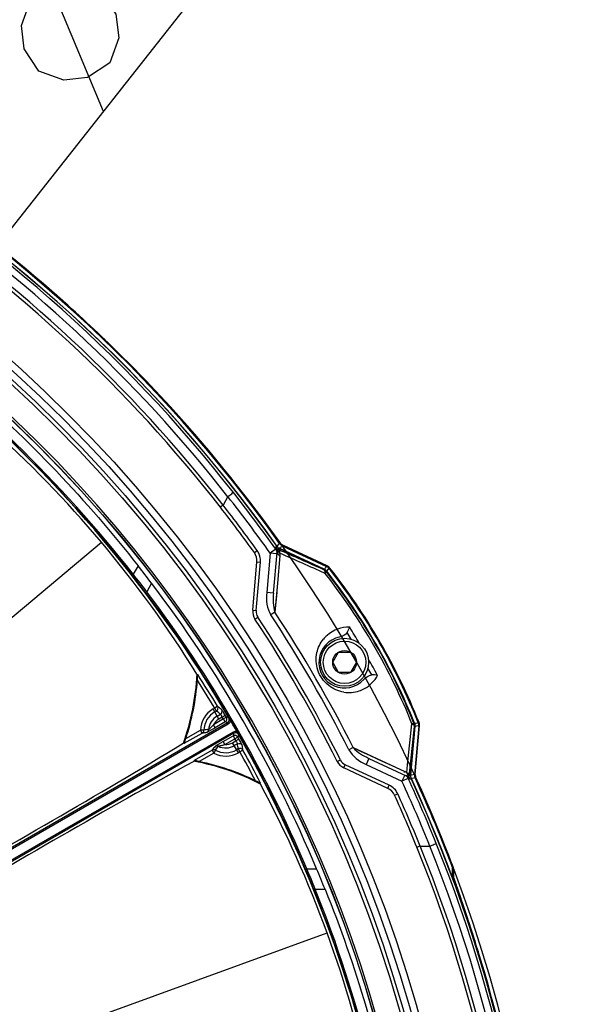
# Model space of a CAD drawing. Header units: millimetres. Extents: x 0 to 420, y -341 to 792.
# Tile 323 of 325: x 386 to 400, y 234 to 259. Entities that reach past the tile are written whole.
import ezdxf

# ---------------------------------------------------------------- set-up
doc = ezdxf.new("R2010")
doc.units = ezdxf.units.MM
doc.header["$LTSCALE"] = 23.1
doc.layers.get('0').update_dxf_attribs({"linetype": 'CONTINUOUS'})
doc.layers.add('DIM_PILOTEES', color=7, linetype='CONTINUOUS')
doc.styles.get("Standard").update_dxf_attribs({"font": 'txt', "width": 0.7})
doc.styles.add('TEXTSTYLE_4', font='txt')
doc.dimstyles.new('DIMSTYLE_3', dxfattribs={"dimtxt": 2.5, "dimasz": 3.5, "dimexe": 2, "dimexo": 0, "dimtad": 1, "dimdec": 0, "dimlfac": 5.882353, "dimdsep": 46, "dimtxsty": 'Standard', "dimblk": '_FILLED', "dimblk1": '_FILLED', "dimblk2": '_FILLED', "dimcen": 0.09, "dimazin": 2, "dimtp": 0.8, "dimtm": 0.8, "dimtfac": 1, "dimtdec": 0, "dimtofl": 0, "dimtmove": 0, "dimatfit": 3, "dimldrblk": '_FILLED', "dimfxl": 0, "dimtolj": 1, "dimarcsym": 0})
doc.dimstyles.new('DIMSTYLE_5', dxfattribs={"dimtxt": 2.5, "dimasz": 3.5, "dimexe": 2, "dimexo": 0, "dimtad": 1, "dimdec": 0, "dimlfac": 5.882353, "dimdsep": 46, "dimtxsty": 'Standard', "dimblk": '_FILLED', "dimblk1": '_FILLED', "dimblk2": '_FILLED', "dimcen": 0.09, "dimazin": 2, "dimtp": 0.8, "dimtm": 0.8, "dimtfac": 1, "dimtdec": 0, "dimtmove": 0, "dimatfit": 2, "dimldrblk": '_FILLED', "dimfxl": 0, "dimtolj": 1, "dimarcsym": 0})

# ---------------------------------------------------------------- blocks, each defined once
blk = doc.blocks.new('_FILLED')
at = {"color": 0, "linetype": 'ByBlock'}
blk.add_solid([(0, 0), (-1, 0.1429), (-1, -0.1429)], dxfattribs=at)
blk = doc.blocks.new('*D9')
at = {"layer": 'DIM_PILOTEES', "color": 2, "linetype": 'Continuous'}
for p, q in [((322.755, 216.718), (322.755, 271.478)), ((404.884, 216.276), (404.884, 271.478)), ((322.755, 269.478), (363.82, 269.478)), ((404.884, 269.478), (363.82, 269.478))]:
    blk.add_line(p, q, dxfattribs=at)
at = {"layer": 'DIM_PILOTEES', "color": 2, "linetype": 'Continuous', "xscale": 3.5, "yscale": 3.5, "zscale": 3.5, "rotation": 180}
blk.add_blockref('_FILLED', (322.755, 269.478), dxfattribs=at)
at = {"layer": 'DIM_PILOTEES', "color": 2, "linetype": 'Continuous', "xscale": 3.5, "yscale": 3.5, "zscale": 3.5}
blk.add_blockref('_FILLED', (404.884, 269.478), dxfattribs=at)
at = {"layer": 'DIM_PILOTEES', "color": 2, "linetype": 'Continuous', "insert": (363.82, 272.603), "char_height": 2.5, "width": 8.57143, "attachment_point": 2, "line_spacing_factor": 0.9}
blk.add_mtext('{\\ftxt;\\W0.0001;\\H0.0001;\\~}{\\ftxt;\\W2.2857142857;\\H2.5; }{\\ftxt;\\W0.0001;\\H0.0001;\\~}', dxfattribs=at)
blk = doc.blocks.new('*D10')
at = {"layer": 'DIM_PILOTEES', "color": 2, "linetype": 'Continuous'}
for p, q in [((363.805, 225.178), (394.111, 263.644)), ((385.898, 253.221), (363.805, 225.178)), ((341.711, 197.135), (363.805, 225.178))]:
    blk.add_line(p, q, dxfattribs=at)
at = {"layer": 'DIM_PILOTEES', "color": 2, "linetype": 'Continuous', "xscale": 3.5, "yscale": 3.5, "zscale": 3.5}
for p, rotation in [((385.898, 253.221), 51.7666965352), ((341.711, 197.135), 231.7666965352)]:
    blk.add_blockref('_FILLED', p, dxfattribs=dict(at, rotation=rotation))
at = {"layer": 'DIM_PILOTEES', "color": 2, "linetype": 'Continuous', "insert": (385.947, 258.331), "char_height": 2.5, "width": 13.83929, "attachment_point": 1, "rotation": 51.7667, "line_spacing_factor": 0.9, "style": 'TEXTSTYLE_4'}
blk.add_mtext('{\\ftxt;\\W0.0001;\\H0.0001;\\~}{\\ftxt;\\W1.3333333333;\\H2.5; }{\\ftxt;\\W0.0001;\\H0.0001;\\~}{\\ftxt;\\W0.0001;\\H0.0001;\\~}{\\ftxt;\\W2.3571428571;\\H2.5; }{\\ftxt;\\W0.0001;\\H0.0001;\\~}', dxfattribs=at)

msp = doc.modelspace()

# ---------------------------------------------------------------- linework, layer by layer
at = {"color": 7, "linetype": 'Continuous'}
for p, q in [((391.6105, 247.0077), (391.49, 246.7988)), ((381.4546, 239.9879), (388.4755, 245.8791)), ((392.879, 245.8339), (392.8897, 245.8469)), ((392.8868, 245.851), (392.9026, 245.8622)), ((392.2676, 245.6197), (392.3366, 245.6693)), ((392.6563, 245.6069), (392.5707, 244.6277)), ((392.6913, 245.6322), (392.6563, 245.6069)), ((392.8257, 245.5921), (392.6563, 245.6069)), ((392.795, 245.7051), (392.6913, 245.6322)), ((392.74, 244.6128), (392.8287, 245.6265)), ((392.7972, 245.731), (392.7986, 245.7366)), ((392.8214, 245.765), (392.8261, 245.7706)), ((392.8261, 245.7706), (392.8276, 245.7724)), ((392.839, 245.786), (392.879, 245.8339)), ((392.8721, 245.6901), (392.8943, 245.7167)), ((393.9942, 245.2038), (392.8943, 245.7167)), ((393.9961, 245.2062), (392.8963, 245.7191)), ((392.9057, 245.7303), (392.9251, 245.7537)), ((392.9457, 245.7783), (392.9565, 245.7912)), ((392.9565, 245.7912), (394.0541, 245.2794)), ((394.0665, 245.295), (392.9693, 245.8066)), ((392.2252, 244.1898), (392.3303, 245.3911)), ((392.3099, 244.1823), (392.415, 245.3837)), ((392.3303, 245.3911), (392.415, 245.3837)), ((392.8999, 245.543), (392.8392, 244.8622)), ((389.3875, 245.2928), (389.266, 245.0824)), ((393.9871, 245.1948), (393.9942, 245.2038)), ((394.0438, 245.2663), (394.0541, 245.2794)), ((394.0489, 245.1457), (394.0561, 245.1548)), ((394.058, 245.1571), (394.1159, 245.2304)), ((394.113, 245.2341), (394.1282, 245.2461)), ((389.5719, 244.6306), (389.599, 244.651)), ((389.7204, 244.8612), (389.599, 244.651)), ((392.74, 244.6128), (392.5707, 244.6277)), ((392.8392, 244.8622), (392.7751, 244.1433)), ((392.2252, 244.1898), (392.3099, 244.1823)), ((392.7751, 244.1433), (392.6749, 244.0777)), ((392.2801, 243.9728), (392.3511, 244.0197)), ((394.2065, 242.9003), (394.3537, 243.1553)), ((394.3537, 243.1553), (394.6481, 243.1553)), ((394.6481, 243.1553), (394.7954, 242.9003)), ((394.3537, 242.6453), (394.2065, 242.9003)), ((394.7954, 242.9003), (394.6481, 242.6453)), ((390.8504, 242.5933), (390.855, 242.5945)), ((390.855, 242.5945), (390.8644, 242.597)), ((394.6481, 242.6453), (394.3537, 242.6453)), ((391.2432, 241.7428), (391.2827, 241.7656)), ((391.3871, 241.4936), (391.2432, 241.7428)), ((391.3554, 241.8095), (391.2827, 241.7656)), ((391.325, 241.6922), (391.2827, 241.7656)), ((391.4995, 241.4947), (391.2542, 241.3531)), ((391.2856, 241.6695), (391.325, 241.6922)), ((391.3448, 241.5669), (391.4229, 241.612)), ((391.4714, 241.5422), (391.3871, 241.4936)), ((391.4714, 241.5422), (391.5445, 241.5855)), ((391.5727, 241.5378), (391.4995, 241.4947)), ((391.5419, 241.4211), (391.4995, 241.4947)), ((391.6347, 241.5214), (391.5727, 241.5378)), ((383.6893, 236.8353), (391.6039, 241.4048)), ((383.7063, 236.8058), (391.6209, 241.3753)), ((390.5685, 241.0119), (390.9303, 241.2208)), ((391.015, 241.2181), (390.9303, 241.2208)), ((390.9728, 241.1473), (390.9303, 241.2208)), ((391.2967, 241.2795), (391.2542, 241.3531)), ((391.5419, 241.4211), (391.2967, 241.2795)), ((391.6039, 241.4048), (391.5419, 241.4211)), ((391.6039, 241.4048), (391.6209, 241.3753)), ((396.0625, 240.3581), (396.1689, 241.3765)), ((396.1233, 240.2915), (396.2311, 241.3081)), ((396.1367, 240.1008), (396.2425, 241.3098)), ((396.1397, 240.1013), (396.2455, 241.3102)), ((396.2195, 241.3862), (396.2309, 241.3879)), ((396.2311, 241.3081), (396.2425, 241.3098)), ((396.3379, 241.3238), (396.2323, 240.1174)), ((396.2339, 241.3883), (396.3264, 241.4018)), ((396.252, 240.1207), (396.3575, 241.3267)), ((396.3214, 241.3214), (396.3379, 241.3238)), ((396.3281, 241.3974), (396.346, 241.4046)), ((391.7402, 241.1686), (383.8256, 236.5991)), ((391.7572, 241.1392), (383.8426, 236.5697)), ((390.5302, 240.8917), (390.9728, 241.1473)), ((391.4951, 240.9358), (391.7404, 241.0774)), ((391.5376, 240.8622), (391.7829, 241.0038)), ((391.7572, 241.1392), (391.7402, 241.1686)), ((391.7572, 241.1392), (391.7404, 241.0774)), ((391.7404, 241.0774), (391.7829, 241.0038)), ((391.8568, 241.0456), (391.7829, 241.0038)), ((391.884, 240.9974), (391.81, 240.9557)), ((391.8736, 241.1076), (391.8568, 241.0456)), ((390.5188, 240.9011), (390.5036, 240.8923)), ((390.5302, 240.8917), (390.5188, 240.9011)), ((391.2187, 240.7214), (390.776, 240.4659)), ((391.2187, 240.7214), (391.2612, 240.6478)), ((391.3011, 240.7225), (391.2612, 240.6478)), ((391.5376, 240.8622), (391.4951, 240.9358)), ((391.7257, 240.907), (391.81, 240.9557)), ((391.8696, 240.6578), (391.7257, 240.907)), ((391.8462, 240.8788), (391.7681, 240.8337)), ((391.8668, 240.7539), (391.8273, 240.7312)), ((391.8668, 240.7539), (391.9091, 240.6806)), ((391.9835, 240.7216), (391.9091, 240.6806)), ((394.7145, 240.7842), (394.6076, 240.7302)), ((394.7145, 240.7842), (395.9891, 240.1924)), ((391.2612, 240.6478), (390.8993, 240.4389)), ((391.9091, 240.6806), (391.8696, 240.6578)), ((394.3193, 240.4408), (394.3954, 240.4788)), ((395.1036, 240.5191), (395.0317, 240.365)), ((395.1036, 240.5191), (396.0258, 240.089)), ((395.3262, 240.5002), (395.7616, 240.2982)), ((390.7633, 240.4426), (390.7785, 240.4513)), ((390.7785, 240.4513), (390.776, 240.4659)), ((394.4797, 240.2847), (394.5157, 240.3618)), ((395.5726, 239.7751), (394.4797, 240.2847)), ((395.6086, 239.8522), (394.5157, 240.3618)), ((395.0317, 240.365), (395.9226, 239.9496)), ((395.7616, 240.2982), (395.9891, 240.1924)), ((396.0421, 240.1621), (396.0625, 240.3581)), ((396.1026, 240.0949), (396.1233, 240.2915)), ((395.9945, 240.1036), (395.9226, 239.9496)), ((396.077, 240.0205), (395.9226, 239.9496)), ((396.0425, 240.1619), (396.1009, 240.0333)), ((396.111, 240.0963), (396.1026, 240.0949)), ((396.1064, 240.0073), (396.1125, 240.0048)), ((396.1367, 240.1008), (396.111, 240.0963)), ((396.2323, 240.1174), (396.1562, 240.1042)), ((396.2471, 240.0317), (396.1711, 240.0185)), ((396.2492, 240.0271), (396.2668, 240.0352)), ((392.42, 239.9026), (392.4097, 239.8924)), ((395.5726, 239.7751), (395.6086, 239.8522)), ((395.7393, 239.6065), (395.8167, 239.6415)), ((396.3716, 238.3435), (396.6128, 238.3435)), ((397.1765, 237.7809), (397.1763, 237.8065)), ((397.1765, 237.7809), (397.1763, 237.8065)), ((393.5349, 237.7665), (393.5661, 237.7798)), ((393.5661, 237.7798), (393.8089, 237.7798)), ((397.1767, 237.7303), (397.1765, 237.7809)), ((397.1767, 237.7303), (397.1765, 237.7809)), ((397.1771, 237.6544), (397.1767, 237.7303)), ((397.1774, 237.6515), (397.1771, 237.6544)), ((397.2096, 237.5482), (397.2096, 237.7181)), ((397.2622, 237.3923), (397.2444, 237.4445)), ((397.3013, 237.2769), (397.2603, 237.3966)), ((397.3687, 237.0814), (397.2622, 237.3923)), ((393.7733, 237.2757), (394.0161, 237.2757)), ((397.3402, 237.1634), (397.3013, 237.2769)), ((397.4048, 236.9753), (397.3687, 237.0814)), ((397.4301, 236.9007), (397.4048, 236.9753)), ((397.4569, 236.8215), (397.4301, 236.9007)), ((385.4555, 233.0581), (394.0679, 236.1927)), ((397.8673, 235.5427), (397.8675, 235.5427))]:
    msp.add_line(p, q, dxfattribs=at)
for points in [[(392.8146, 245.7286), (392.8116, 245.7315), (392.809, 245.7343), (392.8065, 245.737), (392.8039, 245.7398), (392.8014, 245.7426), (392.7994, 245.7449), (392.7973, 245.7474), (392.7938, 245.7515), (392.79, 245.7557), (392.7866, 245.7594)], [(392.868, 245.6921), (392.8617, 245.6951), (392.8552, 245.6985), (392.8492, 245.7019), (392.8437, 245.7054), (392.8385, 245.7089), (392.8337, 245.7123), (392.8293, 245.7158), (392.8252, 245.7191), (392.8214, 245.7224), (392.8178, 245.7255), (392.8146, 245.7286)], [(392.8184, 244.6289), (392.7971, 244.3889), (392.7751, 244.1433)], [(394.7145, 240.7842), (394.9136, 240.6917), (395.1177, 240.597), (395.3262, 240.5002)], [(396.1108, 240.0096), (396.1106, 240.0096), (396.1108, 240.0088), (396.1115, 240.0072), (396.1125, 240.0048)], [(397.2444, 237.4445), (397.2283, 237.4921), (397.221, 237.5138), (397.2143, 237.5339), (397.2083, 237.5522), (397.2032, 237.5681), (397.199, 237.5813), (397.1962, 237.5903), (397.1958, 237.5919)], [(397.8675, 235.5427), (397.8573, 235.5764), (397.8352, 235.6487), (397.8135, 235.7189), (397.7923, 235.7874), (397.7715, 235.8541), (397.7511, 235.9191), (397.7311, 235.9826), (397.7114, 236.0446), (397.6921, 236.1052), (397.6731, 236.1646), (397.6544, 236.2227), (397.636, 236.2797), (397.6178, 236.3356), (397.6, 236.3904), (397.5824, 236.444), (397.5652, 236.4964), (397.5484, 236.5474), (397.5319, 236.597), (397.516, 236.6451), (397.5004, 236.6916), (397.4854, 236.7365), (397.4569, 236.8215)]]:
    msp.add_lwpolyline(points, dxfattribs=at)
for centre, radius in [((363.8046, 225.1778), 33.745), ((363.8046, 225.1778), 33.575), ((363.8046, 225.1778), 33.405), ((363.8046, 225.1778), 33.3124), ((363.8046, 225.1778), 32.6694), ((363.8046, 225.1778), 32.6636), ((394.5009, 242.9003), 0.595), ((394.5009, 242.9003), 0.527), ((394.5009, 242.9003), 0.2944)]:
    msp.add_circle(centre, radius, dxfattribs=at)
for centre, radius, start, end in [((363.8046, 225.1778), 35.5875, 35.35938, 84.64062), ((363.8046, 225.1778), 35.5904, 35.36063, 84.63937), ((363.8046, 225.1778), 35.6813, 35.39921, 84.60079), ((363.8046, 225.1778), 35.7006, 49.64898, 70.35102), ((363.8046, 225.1778), 32.725, 4.77875, 171.54338), ((363.8639, 225.2818), 35.4112, 38.05634, 59.51722), ((363.8664, 225.2916), 35.2317, 38.05082, 56.11101), ((363.8594, 225.2766), 34.9391, 37.9132, 56.12211), ((363.8487, 225.2687), 35.0366, 37.91531, 56.11588), ((363.8046, 225.1778), 35.7006, 46.08042, 49.32011), ((363.7328, 225.049), 32.4212, 38.11463, 53.51917), ((363.7375, 225.0575), 32.4454, 38.11113, 53.51834), ((363.8046, 225.1778), 35.7006, 35.40726, 45.74965), ((363.8046, 225.1778), 32.2752, 30.42227, 49.57773), ((367.0005, 227.8595), 28.0335, 31.74685, 48.25315), ((363.8046, 225.1778), 35.522, 35.30127, 38.12956), ((363.8046, 225.1778), 35.3521, 35.30127, 38.13478), ((363.8046, 225.1778), 35.043, 35.6856, 37.98566), ((363.8046, 225.1778), 35.128, 35.6856, 37.98828), ((393.0283, 245.9453), 0.17, 215.37873, 245.02048), ((393.0411, 245.9607), 0.17, 215.40726, 245), ((391.9906, 245.4208), 0.426, 29.90322, 35.6762), ((391.989, 245.4202), 0.4277, 14.70344, 29.87404), ((392.6568, 245.6068), 0.1695, 355.01023, 1.74319), ((392.6374, 245.6433), 0.192, 354.98429, 3.78235), ((392.542, 245.5752), 0.3594, 357.34287, 4.62124), ((398.692, 240.9524), 7.504, 139.97495, 140.22007), ((391.9872, 245.4205), 0.4293, 355.07262, 14.59468), ((392.5365, 245.5754), 0.3649, 354.90348, 357.34331), ((360.815, 222.907), 36.2975, 37.21744, 38.07778), ((378.5293, 257.5054), 19.761, 321.50831, 321.73071), ((393.9239, 245.0516), 0.1707, 49.6164, 64.96248), ((393.9239, 245.0518), 0.1705, 38.15498, 49.56559), ((382.1605, 235.7756), 15.1371, 21.7558, 38.2442), ((393.9823, 245.1253), 0.17, 38.19101, 65.02305), ((381.9598, 235.6597), 15.3778, 21.86962, 38.13038), ((381.9598, 235.6597), 15.3807, 21.86697, 38.13303), ((393.9946, 245.1409), 0.17, 38.23151, 65), ((381.9598, 235.6597), 15.4716, 21.78595, 38.21405), ((381.9598, 235.6597), 15.4909, 21.76849, 38.23151), ((366.2249, 227.0051), 29.253, 37.0504, 38.11305), ((366.1036, 226.8605), 29.471, 37.13275, 38.19227), ((382.1971, 235.7967), 15.0449, 21.7698, 38.2302), ((363.8046, 225.1778), 32.2856, 22.94938, 37.05062), ((363.8046, 225.1778), 32.3196, 22.94938, 37.05062), ((363.8046, 225.1778), 32.5432, 22.78276, 37.21724), ((392.5639, 244.1601), 0.34, 175, 213.42649), ((392.5639, 244.1601), 0.255, 175, 213.42649), ((363.8046, 225.1778), 34.6263, 26.78925, 33.21075), ((363.8046, 225.1778), 34.119, 26.57351, 33.42649), ((363.8046, 225.1778), 34.204, 26.57351, 33.42649), ((363.8046, 225.1778), 34.5065, 26.78925, 33.21075), ((394.6021, 242.9645), 0.8052, 88.18592, 131.47299), ((363.8046, 225.1778), 35.9958, 30.36211, 31.09718), ((394.5009, 242.9003), 0.6375, 101.84788, 318.15212), ((394.6042, 242.9624), 0.8082, 131.48612, 140.97953), ((363.8046, 225.1778), 35.876, 30.65949, 30.96996), ((363.8046, 225.1778), 35.9958, 28.90281, 29.63853), ((363.8046, 225.1778), 35.876, 29.03004, 29.34076), ((384.9015, 242.8802), 5.95, 340.49909, 357.35011), ((384.9015, 242.8802), 5.9558, 340.59183, 357.23876), ((384.9015, 242.8802), 5.967, 341.75389, 355.92991), ((363.8046, 225.1778), 32.1678, 32.77855, 32.81359), ((363.8046, 225.1778), 32.0967, 31.11827, 32.57054), ((363.8046, 225.1778), 32.1816, 31.11827, 32.77068), ((394.6068, 242.956), 0.8056, 298.7169, 331.81387), ((394.6068, 242.958), 0.8073, 261.08233, 288.59886), ((394.6073, 242.9563), 0.8056, 288.59838, 298.67092), ((391.5564, 241.2003), 0.6264, 120, 178.12187), ((366.7904, 211.7986), 38.7826, 50.51102, 50.69843), ((391.5564, 241.2003), 0.5417, 120, 178.12187), ((391.5564, 241.2003), 0.4233, 120, 175.42459), ((391.5564, 241.2003), 0.3386, 120, 153.18644), ((366.8441, 211.7331), 38.6894, 50.55888, 50.7463), ((363.8046, 225.1778), 32.1441, 30.50516, 30.60362), ((391.4993, 241.4947), 0.0851, 300.06906, 30.43599), ((363.8046, 225.1778), 32.2291, 30.50516, 30.60362), ((391.5615, 241.4783), 0.0849, 299.95929, 30.46493), ((363.8046, 225.1778), 32.2749, 30.27772, 30.42227), ((363.8046, 225.1778), 32.2749, 29.72264, 30.27736), ((390.9301, 241.2206), 0.0849, 300.20528, 358.25881), ((392.73, 228.876), 12.4606, 97.35652, 97.91082), ((391.0498, 241.2406), 0.0849, 300.20349, 355.58312), ((396.0755, 241.3248), 0.1707, 6.41811, 21.82907), ((396.0756, 241.325), 0.1705, 355.02201, 6.36701), ((399.1635, 221.7659), 19.761, 98.26929, 98.49169), ((396.1685, 241.3387), 0.17, 354.97695, 21.80899), ((396.1882, 241.3416), 0.17, 355, 21.76849), ((386.4298, 268.7158), 27.9404, 279.35762, 279.60649), ((391.7997, 241.0657), 0.1189, 73.59424, 120.01877), ((391.7828, 241.0037), 0.0851, 29.56401, 119.93094), ((391.7997, 241.0657), 0.0849, 29.53233, 120.04354), ((363.8046, 225.1778), 32.1441, 29.39638, 29.49484), ((363.8046, 225.1778), 32.2749, 29.57773, 29.72229), ((363.8046, 225.1778), 32.2291, 29.39638, 29.49484), ((363.8046, 225.1778), 32.2752, 10.42227, 29.57773), ((294.5377, 399.3911), 185.2871, 298.868392, 301.193557), ((412.8316, 222.9951), 27.9525, 140.39356, 140.64233), ((391.2609, 240.6477), 0.0849, 61.7412, 119.79473), ((391.338, 240.7414), 0.0849, 64.41688, 119.79651), ((381.4716, 248.3775), 12.4586, 322.08914, 322.64353), ((391.5564, 241.2003), 0.5417, 241.87813, 300), ((391.5564, 241.2003), 0.4233, 244.57541, 300), ((391.5564, 241.2003), 0.3386, 266.81356, 300), ((353.6809, 234.5324), 38.6894, 9.2537, 9.44112), ((353.7108, 234.4532), 38.7826, 9.30157, 9.48898), ((363.8046, 225.1778), 32.1816, 27.22932, 28.88173), ((391.5564, 241.2003), 0.6264, 241.87813, 300), ((363.8046, 225.1778), 32.0967, 27.42946, 28.88173), ((394.6234, 240.5929), 0.255, 206.57351, 245), ((480.0443, 78.0843), 185.2871, 118.806443, 121.131608), ((389.6838, 234.597), 5.95, 62.64989, 79.50091), ((389.6838, 234.597), 5.9558, 62.76124, 79.40817), ((389.6838, 234.597), 5.967, 64.07009, 78.24611), ((394.6234, 240.5929), 0.34, 206.57351, 245), ((395.8385, 239.8674), 0.3582, 55.34884, 65.13688), ((395.9436, 239.9131), 0.1942, 56.27269, 64.97041), ((395.9226, 239.9498), 0.1698, 24.62635, 31.3523), ((363.8046, 225.1778), 35.522, 21.87044, 24.69873), ((363.8046, 225.1778), 35.5875, 335.35938, 24.64062), ((363.8046, 225.1778), 35.5904, 335.36063, 24.63937), ((396.4017, 240.1025), 0.17, 174.97952, 204.62127), ((363.8046, 225.1778), 35.6813, 20.57622, 24.60079), ((396.4214, 240.1059), 0.17, 175, 204.59274), ((363.8046, 225.1778), 35.7006, 20.75878, 24.59274), ((363.8046, 225.1778), 32.1678, 27.18641, 27.22145), ((367.725, 226.6047), 28.0335, 11.74685, 28.25315), ((395.4283, 239.4657), 0.4264, 60.04835, 64.99232), ((363.8046, 225.1778), 35.3521, 21.86522, 24.69873), ((363.8046, 225.1778), 35.043, 22.01434, 24.3144), ((395.4272, 239.4653), 0.4275, 24.3484, 39.26519), ((363.8046, 225.1778), 35.128, 22.01172, 24.3144), ((363.9263, 225.1778), 34.9302, 337.91083, 22.08917), ((363.937, 225.1778), 35.0045, 337.90688, 22.09316), ((363.95, 225.1778), 35.2156, 338.04619, 21.95385), ((363.9279, 225.1778), 35.4076, 338.05523, 21.94477), ((396.8696, 237.7108), 0.34, 0, 20.75878), ((366.5973, 226.3602), 29.253, 21.88695, 22.9496), ((366.4114, 226.3275), 29.471, 21.80773, 22.86725), ((360.3432, 223.7241), 36.2975, 21.92222, 22.78256), ((396.7034, 237.4756), 0.5062, 12.94142, 20.68138), ((363.6571, 225.18), 32.4212, 6.48083, 21.88537), ((363.6669, 225.1798), 32.4454, 6.48167, 21.88887), ((363.8046, 225.1778), 35.6047, 343.07562, 16.92438), ((363.8046, 225.1778), 35.605, 343.07562, 16.92438)]:
    msp.add_arc(centre, radius, start, end, dxfattribs=at)
for points, knots in [([(368.4333, 257.3907), (370.4752, 257.1009), (374.5158, 256.1274), (380.1812, 253.5429), (385.2522, 249.9287), (388.1155, 246.9163), (389.3875, 245.2928)], [0, 0, 0, 0, 0.2499008, 0.5, 0.7500992, 1, 1, 1, 1]), ([(391.6109, 247.0072), (391.6385, 247.0355), (391.6909, 247.0581), (391.7298, 247.1073), (391.7468, 247.1106)], [0, 0, 0, 0, 0.694989, 1, 1, 1, 1]), ([(391.4902, 246.7985), (391.4825, 246.7906), (391.4685, 246.7793), (391.4074, 246.7423), (391.4243, 246.7455)], [0, 0, 0, 0, 0.3904534, 1, 1, 1, 1]), ([(392.795, 245.7051), (392.7954, 245.7094), (392.7963, 245.718), (392.7964, 245.7267), (392.7972, 245.731)], [0, 0, 0, 0, 0.5003288, 1, 1, 1, 1]), ([(392.7984, 245.7447), (392.8036, 245.7373), (392.8195, 245.7099), (392.8275, 245.6784), (392.829, 245.656)], [0, 0, 0, 0, 0.2888654, 1, 1, 1, 1]), ([(392.7986, 245.7366), (392.7989, 245.7376), (392.7994, 245.7396), (392.7997, 245.7417), (392.7998, 245.7428)], [0, 0, 0, 0, 0.4779602, 1, 1, 1, 1]), ([(392.7998, 245.7428), (392.7999, 245.7429), (392.8006, 245.743), (392.8011, 245.7428), (392.8014, 245.7427)], [0, 0, 0, 0, 0.411246, 1, 1, 1, 1]), ([(392.8014, 245.7427), (392.8061, 245.7412), (392.8114, 245.7558), (392.8182, 245.7612), (392.8214, 245.765)], [0, 0, 0, 0, 0.4959733, 1, 1, 1, 1]), ([(392.8158, 245.7269), (392.8126, 245.73), (392.8083, 245.7318), (392.8028, 245.7428), (392.8014, 245.7411)], [0, 0, 0, 0, 0.6672263, 1, 1, 1, 1]), ([(392.8287, 245.6265), (392.8269, 245.6058), (392.8462, 245.5756), (392.8705, 245.559), (392.8783, 245.5542)], [0, 0, 0, 0, 0.6938676, 1, 1, 1, 1]), ([(392.8816, 245.6828), (392.8802, 245.6842), (392.8772, 245.6869), (392.8739, 245.6891), (392.8721, 245.6901)], [0, 0, 0, 0, 0.5074546, 1, 1, 1, 1]), ([(392.9002, 245.6042), (392.9008, 245.6125), (392.9013, 245.6394), (392.8948, 245.6692), (392.8816, 245.6828)], [0, 0, 0, 0, 0.3062552, 1, 1, 1, 1]), ([(392.8783, 245.5542), (392.8818, 245.5522), (392.8888, 245.5482), (392.8961, 245.5447), (392.8999, 245.543)], [0, 0, 0, 0, 0.4909989, 1, 1, 1, 1]), ([(394.0153, 245.1068), (394.0161, 245.1169), (394.017, 245.1474), (394.0058, 245.1845), (393.9871, 245.1948)], [0, 0, 0, 0, 0.3215361, 1, 1, 1, 1]), ([(394.0153, 245.1068), (394.0242, 245.1151), (394.0333, 245.1267), (394.0503, 245.1408), (394.0489, 245.1457)], [0, 0, 0, 0, 0.7067321, 1, 1, 1, 1]), ([(389.241, 245.0605), (389.2426, 245.0635), (389.2457, 245.0695), (389.2508, 245.0771), (389.2507, 245.0841), (389.2549, 245.0887), (389.2608, 245.0858), (389.2642, 245.0838), (389.266, 245.0824)], [0, 0, 0, 0, 0.2341899, 0.4752515, 0.6110827, 0.7082661, 0.8405417, 1, 1, 1, 1]), ([(394.4816, 242.1604), (394.3468, 242.1816), (394.0647, 242.3039), (393.7998, 242.6827), (393.7777, 243.1259), (393.899, 243.3757), (393.9763, 243.4712)], [0, 0, 0, 0, 0.2438587, 0.5231478, 0.7803632, 1, 1, 1, 1]), ([(390.8535, 242.4567), (390.8545, 242.4714), (390.856, 242.4932), (390.858, 242.522), (390.8595, 242.5426), (390.8609, 242.5616), (390.8619, 242.5762), (390.8629, 242.5859), (390.8632, 242.5916), (390.8641, 242.5946), (390.8639, 242.5969), (390.8644, 242.597)], [0, 0, 0, 0, 0.3140907, 0.4672541, 0.6148361, 0.7528314, 0.8738812, 0.9240125, 0.9637946, 0.9900372, 1, 1, 1, 1]), ([(391.325, 241.6922), (391.344, 241.7033), (391.3741, 241.7421), (391.3667, 241.7907), (391.3554, 241.8095)], [0, 0, 0, 0, 0.5005905, 1, 1, 1, 1]), ([(391.4229, 241.612), (391.4418, 241.623), (391.4719, 241.6617), (391.4646, 241.7102), (391.4534, 241.729)], [0, 0, 0, 0, 0.5005894, 1, 1, 1, 1]), ([(391.5445, 241.5855), (391.534, 241.6032), (391.5142, 241.636), (391.4877, 241.6798), (391.4673, 241.7091), (391.4578, 241.7254), (391.4534, 241.729)], [0, 0, 0, 0, 0.3630836, 0.6770918, 0.8994573, 1, 1, 1, 1]), ([(391.4229, 241.612), (391.4256, 241.6109), (391.4309, 241.6026), (391.4419, 241.5888), (391.4558, 241.5672), (391.4661, 241.551), (391.4714, 241.5422)], [0, 0, 0, 0, 0.1021922, 0.3241801, 0.6374135, 1, 1, 1, 1]), ([(391.6347, 241.5214), (391.6384, 241.515), (391.6524, 241.4914), (391.6667, 241.468), (391.6772, 241.4509)], [0, 0, 0, 0, 0.2700271, 1, 1, 1, 1]), ([(391.0925, 241.1673), (391.0953, 241.1677), (391.1033, 241.1721), (391.119, 241.1795), (391.1411, 241.1916), (391.179, 241.2123), (391.2314, 241.242), (391.2745, 241.2667), (391.2967, 241.2795)], [0, 0, 0, 0, 0.0366428, 0.1142533, 0.2251857, 0.3602696, 0.6706805, 1, 1, 1, 1]), ([(391.2542, 241.3531), (391.2423, 241.3411), (391.2191, 241.317), (391.1906, 241.2871), (391.1684, 241.2648), (391.1539, 241.2504), (391.1426, 241.241), (391.1369, 241.2349), (391.1345, 241.2341)], [0, 0, 0, 0, 0.2995222, 0.5940942, 0.7335824, 0.8587571, 0.9547258, 1, 1, 1, 1]), ([(396.1689, 241.3765), (396.1806, 241.3801), (396.1952, 241.3822), (396.216, 241.3898), (396.2195, 241.3862)], [0, 0, 0, 0, 0.7067308, 1, 1, 1, 1]), ([(396.1689, 241.3765), (396.1781, 241.3722), (396.205, 241.3576), (396.2316, 241.3295), (396.2311, 241.3081)], [0, 0, 0, 0, 0.3215363, 1, 1, 1, 1]), ([(390.5302, 240.8917), (390.5299, 240.8919), (390.5306, 240.8936), (390.5309, 240.8961), (390.5323, 240.9005), (390.5346, 240.9085), (390.5385, 240.9206), (390.5437, 240.9367), (390.5495, 240.9544), (390.5579, 240.9797), (390.5642, 240.9989), (390.5685, 241.0119)], [0, 0, 0, 0, 0.00897, 0.0322635, 0.0683317, 0.1149435, 0.2314669, 0.3685869, 0.5181488, 0.6752107, 1, 1, 1, 1]), ([(391.8338, 241.1796), (391.8368, 241.174), (391.8499, 241.1499), (391.8632, 241.1259), (391.8736, 241.1076)], [0, 0, 0, 0, 0.2308318, 1, 1, 1, 1]), ([(391.9628, 240.8468), (391.9618, 240.8524), (391.9525, 240.8687), (391.9373, 240.9011), (391.9126, 240.9459), (391.8941, 240.9795), (391.884, 240.9974)], [0, 0, 0, 0, 0.1005427, 0.3229082, 0.6369164, 1, 1, 1, 1]), ([(391.4951, 240.9358), (391.473, 240.923), (391.43, 240.898), (391.3781, 240.8675), (391.3412, 240.845), (391.3197, 240.8319), (391.3054, 240.822), (391.2977, 240.8173), (391.2959, 240.8151)], [0, 0, 0, 0, 0.3293195, 0.6397304, 0.7748142, 0.8857467, 0.9633572, 1, 1, 1, 1]), ([(391.3747, 240.818), (391.3766, 240.8197), (391.3847, 240.8216), (391.3985, 240.8267), (391.4183, 240.832), (391.4487, 240.8401), (391.4888, 240.8498), (391.5213, 240.8579), (391.5376, 240.8622)], [0, 0, 0, 0, 0.0452742, 0.1412431, 0.2664178, 0.405906, 0.7004779, 1, 1, 1, 1]), ([(391.81, 240.9557), (391.815, 240.9467), (391.8239, 240.9298), (391.8357, 240.9069), (391.8421, 240.8905), (391.8465, 240.8817), (391.8462, 240.8788)], [0, 0, 0, 0, 0.3625865, 0.6758199, 0.8978077, 1, 1, 1, 1]), ([(391.8462, 240.8788), (391.8652, 240.8897), (391.9137, 240.8964), (391.9521, 240.8658), (391.9628, 240.8468)], [0, 0, 0, 0, 0.5005894, 1, 1, 1, 1]), ([(391.9835, 240.7216), (391.9729, 240.7407), (391.9345, 240.7716), (391.8858, 240.7648), (391.8668, 240.7539)], [0, 0, 0, 0, 0.4994095, 1, 1, 1, 1]), ([(390.8993, 240.4389), (390.8859, 240.4417), (390.8661, 240.4458), (390.8401, 240.4513), (390.8218, 240.4551), (390.8052, 240.4586), (390.7928, 240.4613), (390.7848, 240.4633), (390.7802, 240.4643), (390.7779, 240.4653), (390.7761, 240.4655), (390.776, 240.4659)], [0, 0, 0, 0, 0.3247888, 0.4818504, 0.6314121, 0.768532, 0.8850555, 0.9316672, 0.9677361, 0.9910297, 1, 1, 1, 1]), ([(395.988, 240.1682), (395.9879, 240.1721), (395.988, 240.1803), (395.9887, 240.1883), (395.9891, 240.1924)], [0, 0, 0, 0, 0.4909989, 1, 1, 1, 1]), ([(396.0421, 240.1621), (396.0497, 240.1585), (396.0732, 240.1454), (396.0958, 240.1249), (396.101, 240.1067)], [0, 0, 0, 0, 0.3063744, 1, 1, 1, 1]), ([(396.0515, 240.0746), (396.057, 240.0709), (396.0824, 240.0522), (396.1024, 240.0261), (396.113, 240.0036)], [0, 0, 0, 0, 0.2122402, 1, 1, 1, 1]), ([(396.077, 240.0205), (396.0819, 240.0182), (396.0916, 240.0135), (396.1014, 240.0091), (396.1064, 240.0073)], [0, 0, 0, 0, 0.5104177, 1, 1, 1, 1]), ([(396.1116, 240.0082), (396.1105, 240.0126), (396.1015, 240.0403), (396.0995, 240.0705), (396.1026, 240.0949)], [0, 0, 0, 0, 0.1562292, 1, 1, 1, 1]), ([(396.1009, 240.0333), (396.1026, 240.0296), (396.1058, 240.0223), (396.1089, 240.0149), (396.1104, 240.0113)], [0, 0, 0, 0, 0.5125783, 1, 1, 1, 1]), ([(396.101, 240.1067), (396.1015, 240.1047), (396.1024, 240.1008), (396.1026, 240.0968), (396.1026, 240.0949)], [0, 0, 0, 0, 0.5076682, 1, 1, 1, 1]), ([(396.1108, 240.0096), (396.1114, 240.0097), (396.109, 240.0185), (396.1154, 240.0031), (396.1175, 239.9988)], [0, 0, 0, 0, 0.1088618, 1, 1, 1, 1]), ([(396.1245, 240.0063), (396.1232, 240.0053), (396.1207, 240.0035), (396.1178, 240.0024), (396.1163, 240.0021)], [0, 0, 0, 0, 0.5025834, 1, 1, 1, 1]), ([(396.1515, 240.0151), (396.1467, 240.0143), (396.1366, 240.015), (396.1282, 240.0092), (396.1245, 240.0063)], [0, 0, 0, 0, 0.5110729, 1, 1, 1, 1]), ([(392.42, 239.9026), (392.4197, 239.9023), (392.4177, 239.9036), (392.4147, 239.9043), (392.4096, 239.9069), (392.4007, 239.9109), (392.3876, 239.9173), (392.3704, 239.9256), (392.3519, 239.9346), (392.3259, 239.9473), (392.3062, 239.9569), (392.293, 239.9633)], [0, 0, 0, 0, 0.0099628, 0.0362054, 0.0759875, 0.1261188, 0.2471686, 0.3851639, 0.5327459, 0.6859093, 1, 1, 1, 1]), ([(396.3715, 238.3439), (396.3608, 238.3412), (396.3441, 238.3347), (396.2815, 238.3003), (396.2927, 238.3133)], [0, 0, 0, 0, 0.3904534, 1, 1, 1, 1]), ([(396.6126, 238.3441), (396.6509, 238.3538), (396.6967, 238.3879), (396.7587, 238.3969), (396.77, 238.4101)], [0, 0, 0, 0, 0.6949879, 1, 1, 1, 1]), ([(397.2603, 237.3966), (397.2424, 237.4488), (397.2158, 237.5339), (397.1831, 237.6178), (397.1774, 237.6515)], [0, 0, 0, 0, 0.6181016, 1, 1, 1, 1]), ([(393.7418, 237.265), (393.7451, 237.2649), (393.7519, 237.2646), (393.761, 237.2652), (393.767, 237.2616), (393.7731, 237.2629), (393.7735, 237.2695), (393.7735, 237.2734), (393.7733, 237.2757)], [0, 0, 0, 0, 0.2341856, 0.4752274, 0.6110439, 0.7082179, 0.8405061, 1, 1, 1, 1]), ([(394.0161, 237.2757), (394.7861, 235.3624), (395.9634, 231.3765), (396.5578, 225.1778), (395.9634, 218.9791), (394.7861, 214.9932), (394.0161, 213.0799)], [0, 0, 0, 0, 0.2499008, 0.5, 0.7500992, 1, 1, 1, 1]), ([(397.8673, 235.5427), (397.8253, 235.6805), (397.6572, 236.2232), (397.4777, 236.7623), (397.3402, 237.1634)], [0, 0, 0, 0, 0.2535967, 1, 1, 1, 1])]:
    msp.add_open_spline(points, degree=3, knots=knots, dxfattribs=at)
for points in [[(392.3303, 245.3911), (392.3372, 245.4698), (392.3137, 245.5555), (392.2676, 245.6197)], [(392.795, 245.7051), (392.8139, 245.6784), (392.8253, 245.6447), (392.8263, 245.612)], [(392.9002, 245.6042), (392.8516, 245.6341), (392.8328, 245.6963), (392.7997, 245.7428)], [(392.8721, 245.6901), (392.8515, 245.6988), (392.8321, 245.7115), (392.8158, 245.7269)], [(392.8276, 245.7724), (392.8362, 245.7602), (392.8465, 245.7489), (392.8535, 245.7358)], [(392.8963, 245.7191), (392.87, 245.7313), (392.8463, 245.7511), (392.8295, 245.7747)], [(392.8535, 245.7358), (392.8678, 245.7311), (392.8807, 245.7231), (392.8943, 245.7167)], [(393.9871, 245.1948), (393.6154, 245.3597), (393.2437, 245.5248), (392.8721, 245.6901)], [(394.0153, 245.1068), (393.6435, 245.2724), (393.2718, 245.4382), (392.9002, 245.6042)], [(394.0489, 245.1457), (394.0337, 245.1651), (394.0119, 245.187), (393.9872, 245.1867)], [(393.9942, 245.2038), (394.0065, 245.1981), (394.0181, 245.191), (394.0309, 245.1867)], [(394.0309, 245.1867), (394.0381, 245.1752), (394.0477, 245.1654), (394.0561, 245.1548)], [(392.5707, 244.6277), (392.5544, 244.4418), (392.5727, 244.2338), (392.6749, 244.0777)], [(392.74, 244.6128), (392.7263, 244.4565), (392.7228, 244.2913), (392.7751, 244.1433)], [(394.5661, 243.6392), (394.5921, 243.6795), (394.6138, 243.7234), (394.6276, 243.7693)], [(394.5661, 243.6392), (394.5249, 243.5756), (394.4442, 243.5398), (394.37, 243.5242)], [(394.9758, 242.475), (395.0263, 242.5314), (395.0977, 242.5834), (395.1734, 242.5873)], [(395.3168, 242.5755), (395.2701, 242.5865), (395.2213, 242.5897), (395.1734, 242.5873)], [(391.6209, 241.3753), (391.6479, 241.3909), (391.6697, 241.42), (391.677, 241.4504)], [(396.2311, 241.3081), (396.2332, 241.3327), (396.2322, 241.3635), (396.214, 241.3802)], [(396.2309, 241.3879), (396.236, 241.3753), (396.2396, 241.362), (396.246, 241.3501)], [(396.246, 241.3501), (396.2434, 241.3369), (396.2437, 241.3232), (396.2425, 241.3098)], [(394.6076, 240.7302), (394.6916, 240.5637), (394.8626, 240.4438), (395.0317, 240.365)], [(394.7145, 240.7842), (394.8165, 240.6649), (394.9613, 240.5854), (395.1036, 240.5191)], [(395.9945, 240.1036), (396.0241, 240.0898), (396.0506, 240.0661), (396.0676, 240.0381)], [(396.1367, 240.1008), (396.1354, 240.0858), (396.1359, 240.0706), (396.1328, 240.0559)], [(396.1328, 240.0559), (396.1407, 240.0432), (396.1453, 240.0287), (396.1515, 240.0151)], [(396.1545, 240.0156), (396.1425, 240.042), (396.1372, 240.0724), (396.1397, 240.1013)], [(395.7393, 239.6065), (395.7068, 239.6785), (395.6443, 239.7417), (395.5726, 239.7751)], [(395.7582, 239.7358), (395.7258, 239.7754), (395.6855, 239.8096), (395.6412, 239.8352)]]:
    msp.add_open_spline(points, degree=3, dxfattribs=at)
at = {"layer": 'DIM_PILOTEES', "color": 2, "linetype": 'Continuous'}
msp.add_line((388.5301, 256.5608), (386.8738, 260.518), dxfattribs=at)
msp.add_lwpolyline([(386.9284, 257.5575), (386.5664, 258.108), (386.497, 258.6931), (386.7201, 259.313), (387.2706, 259.675), (387.8557, 259.7444), (388.4756, 259.5212), (388.8376, 258.9708), (388.907, 258.3857), (388.6839, 257.7658), (388.1334, 257.4038), (387.5483, 257.3344), (386.9284, 257.5575)], dxfattribs=at)
msp.add_arc((363.8046, 225.1778), 35.7006, 264.59274, 51.7667, dxfattribs=at)

# ---------------------------------------------------------------- dimensions: what is measured, and where the dimension line sits
dim = msp.add_linear_dim(base=(404.8843, 269.4785), p1=(322.7549, 216.7182), p2=(404.8843, 216.2759), text='{\\ftxt;\\W0.0001;\\H0.0001;\\~}{\\ftxt;\\W2.2857142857;\\H2.5; }{\\ftxt;\\W0.0001;\\H0.0001;\\~}', dimstyle='DIMSTYLE_3', dxfattribs=at)
dim.commit()
dim.dimension.update_dxf_attribs({"geometry": '*D9', "text_midpoint": (363.4624, 269.4785), "dimtype": 160})
dim = msp.add_diameter_dim_2p(p1=(385.8985, 253.2205), p2=(341.7108, 197.1351), text='{\\ftxt;\\W0.0001;\\H0.0001;\\~}{\\ftxt;\\W1.3333333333;\\H2.5; }{\\ftxt;\\W0.0001;\\H0.0001;\\~}{\\ftxt;\\W0.0001;\\H0.0001;\\~}{\\ftxt;\\W2.3571428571;\\H2.5; }{\\ftxt;\\W0.0001;\\H0.0001;\\~}', dimstyle='DIMSTYLE_5', override={"dimpost": '<>'}, dxfattribs=at)
dim.commit()
dim.dimension.update_dxf_attribs({"geometry": '*D10', "text_midpoint": (389.9732, 259.4022), "dimtype": 163})

doc.saveas('drawing.dxf')
